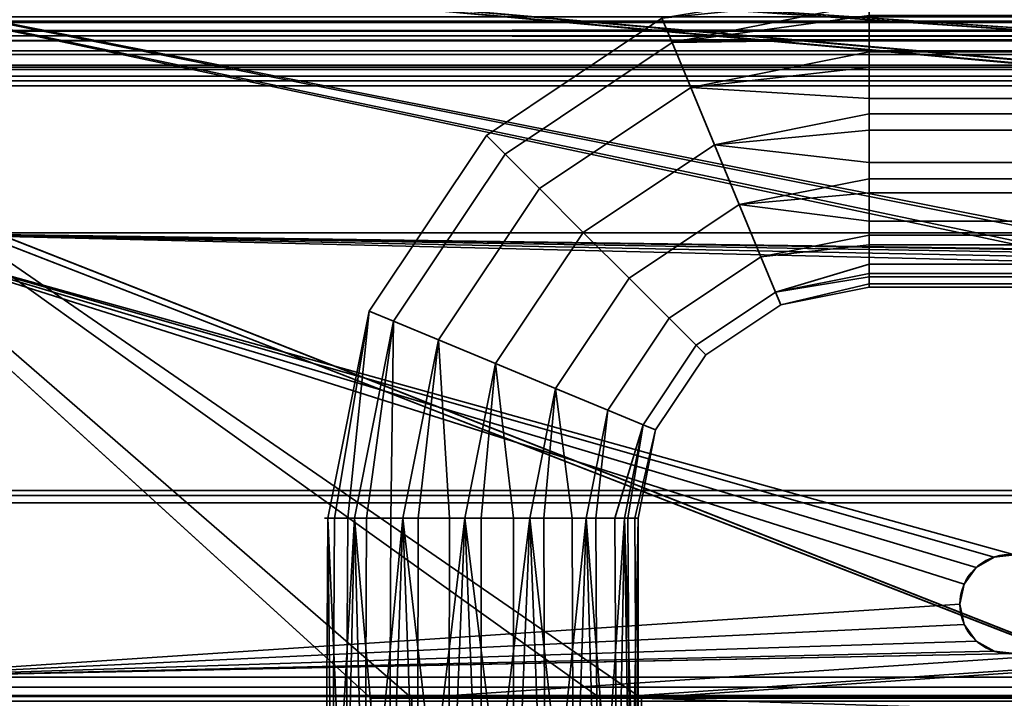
# Model space of a CAD drawing. Header units: millimetres. Extents: x -527 to 5177, y -116 to 161.
# Tile 426 of 656: x 1156 to 1216, y 35 to 76. Entities that reach past the tile are written whole.
import ezdxf

# ---------------------------------------------------------------- set-up
doc = ezdxf.new("R2010")
doc.units = ezdxf.units.MM
doc.layers.add('151', color=7, linetype='Continuous', true_color=0xffffff)

# ---------------------------------------------------------------- blocks, each defined once
blk = doc.blocks.new('UG_SURFACE_097')
at = {"layer": '151', "color": 35, "linetype": 'Continuous', "lineweight": 35}
for points in [[(1207.5, 78.093, 1101.128), (1207.5, 76.886, 1098.416), (1195.566, 74.512, 1098.416), (1194.951, 75.996, 1102.025)], [(1194.951, 75.996, 1105.975), (1195.566, 74.512, 1109.584), (1207.5, 76.886, 1109.584), (1207.5, 77.285, 1108.687)], [(1195.566, 74.512, 1098.416), (1207.5, 76.886, 1098.416), (1207.5, 76.156, 1097.759)], [(1207.5, 74.68, 1111.57), (1207.5, 76.886, 1109.584), (1195.566, 74.512, 1109.584)], [(1207.5, 76.886, 1109.584), (1207.5, 74.68, 1111.57), (1280.5, 74.68, 1111.57), (1280.5, 76.886, 1109.584)], [(1195.566, 74.512, 1098.416), (1185.448, 67.752, 1098.416), (1184.312, 68.888, 1102.025), (1194.951, 75.996, 1102.025)], [(1194.951, 75.996, 1102.025), (1184.312, 68.888, 1102.025), (1184.312, 68.888, 1105.975), (1194.951, 75.996, 1105.975)], [(1194.951, 75.996, 1105.975), (1184.312, 68.888, 1105.975), (1185.448, 67.752, 1109.584), (1195.566, 74.512, 1109.584)], [(1207.5, 76.156, 1097.759), (1207.5, 73.95, 1095.773), (1196.689, 71.8, 1095.773), (1195.566, 74.512, 1098.416)], [(1207.5, 73.95, 1095.773), (1207.5, 76.156, 1097.759), (1280.5, 76.156, 1097.759), (1280.5, 73.95, 1095.773)], [(1195.566, 74.512, 1109.584), (1196.689, 71.8, 1112.227), (1207.5, 73.95, 1112.227), (1207.5, 74.68, 1111.57)], [(1280.5, 73.95, 1112.227), (1280.5, 74.68, 1111.57), (1207.5, 74.68, 1111.57), (1207.5, 73.95, 1112.227)], [(1196.689, 71.8, 1095.773), (1187.524, 65.676, 1095.773), (1185.448, 67.752, 1098.416), (1195.566, 74.512, 1098.416)], [(1195.566, 74.512, 1109.584), (1185.448, 67.752, 1109.584), (1187.524, 65.676, 1112.227), (1196.689, 71.8, 1112.227)], [(1196.689, 71.8, 1095.773), (1207.5, 73.95, 1095.773), (1207.5, 73.016, 1095.469)], [(1207.5, 71.127, 1113.145), (1207.5, 73.95, 1112.227), (1196.689, 71.8, 1112.227)], [(1280.5, 73.95, 1095.773), (1280.5, 73.016, 1095.469), (1207.5, 73.016, 1095.469), (1207.5, 73.95, 1095.773)], [(1207.5, 73.95, 1112.227), (1207.5, 71.127, 1113.145), (1280.5, 71.127, 1113.145), (1280.5, 73.95, 1112.227)], [(1207.5, 73.016, 1095.469), (1207.5, 70.193, 1094.552), (1198.127, 68.329, 1094.552), (1196.689, 71.8, 1095.773)], [(1207.5, 70.193, 1094.552), (1207.5, 73.016, 1095.469), (1280.5, 73.016, 1095.469), (1280.5, 70.193, 1094.552)], [(1198.127, 68.329, 1094.552), (1190.181, 63.019, 1094.552), (1187.524, 65.676, 1095.773), (1196.689, 71.8, 1095.773)], [(1196.689, 71.8, 1112.227), (1187.524, 65.676, 1112.227), (1190.181, 63.019, 1113.448), (1198.127, 68.329, 1113.448)], [(1196.689, 71.8, 1112.227), (1198.127, 68.329, 1113.448), (1207.5, 70.193, 1113.448), (1207.5, 71.127, 1113.145)], [(1280.5, 70.193, 1113.448), (1280.5, 71.127, 1113.145), (1207.5, 71.127, 1113.145), (1207.5, 70.193, 1113.448)], [(1198.127, 68.329, 1094.552), (1207.5, 70.193, 1094.552), (1207.5, 69.216, 1094.655)], [(1207.5, 67.241, 1113.138), (1207.5, 70.193, 1113.448), (1198.127, 68.329, 1113.448)], [(1280.5, 70.193, 1094.552), (1280.5, 69.216, 1094.655), (1207.5, 69.216, 1094.655), (1207.5, 70.193, 1094.552)], [(1207.5, 70.193, 1113.448), (1207.5, 67.241, 1113.138), (1280.5, 67.241, 1113.138), (1280.5, 70.193, 1113.448)], [(1207.5, 69.216, 1094.655), (1207.5, 66.264, 1094.965), (1199.63, 64.699, 1094.965), (1198.127, 68.329, 1094.552)], [(1207.5, 66.264, 1094.965), (1207.5, 69.216, 1094.655), (1280.5, 69.216, 1094.655), (1280.5, 66.264, 1094.965)], [(1185.448, 67.752, 1098.416), (1178.688, 57.634, 1098.416), (1177.204, 58.249, 1102.025), (1184.312, 68.888, 1102.025)], [(1184.312, 68.888, 1102.025), (1177.204, 58.249, 1102.025), (1177.204, 58.249, 1105.975), (1184.312, 68.888, 1105.975)], [(1184.312, 68.888, 1105.975), (1177.204, 58.249, 1105.975), (1178.688, 57.634, 1109.584), (1185.448, 67.752, 1109.584)], [(1199.63, 64.699, 1094.965), (1192.959, 60.241, 1094.965), (1190.181, 63.019, 1094.552), (1198.127, 68.329, 1094.552)], [(1198.127, 68.329, 1113.448), (1190.181, 63.019, 1113.448), (1192.959, 60.241, 1113.035), (1199.63, 64.699, 1113.035)], [(1198.127, 68.329, 1113.448), (1199.63, 64.699, 1113.035), (1207.5, 66.264, 1113.035), (1207.5, 67.241, 1113.138)], [(1187.524, 65.676, 1095.773), (1181.4, 56.511, 1095.773), (1178.688, 57.634, 1098.416), (1185.448, 67.752, 1098.416)], [(1185.448, 67.752, 1109.584), (1178.688, 57.634, 1109.584), (1181.4, 56.511, 1112.227), (1187.524, 65.676, 1112.227)], [(1280.5, 66.264, 1113.035), (1280.5, 67.241, 1113.138), (1207.5, 67.241, 1113.138), (1207.5, 66.264, 1113.035)], [(1199.63, 64.699, 1094.965), (1207.5, 66.264, 1094.965), (1207.5, 65.414, 1095.456)], [(1207.5, 63.694, 1111.551), (1207.5, 66.264, 1113.035), (1199.63, 64.699, 1113.035)], [(1280.5, 66.264, 1094.965), (1280.5, 65.414, 1095.456), (1207.5, 65.414, 1095.456), (1207.5, 66.264, 1094.965)], [(1207.5, 66.264, 1113.035), (1207.5, 63.694, 1111.551), (1280.5, 63.694, 1111.551), (1280.5, 66.264, 1113.035)], [(1190.181, 63.019, 1094.552), (1184.871, 55.073, 1094.552), (1181.4, 56.511, 1095.773), (1187.524, 65.676, 1095.773)], [(1187.524, 65.676, 1112.227), (1181.4, 56.511, 1112.227), (1184.871, 55.073, 1113.448), (1190.181, 63.019, 1113.448)], [(1207.5, 65.414, 1095.456), (1207.5, 62.843, 1096.94), (1200.94, 61.538, 1096.94), (1199.63, 64.699, 1094.965)], [(1207.5, 62.843, 1096.94), (1207.5, 65.414, 1095.456), (1280.5, 65.414, 1095.456), (1280.5, 62.843, 1096.94)], [(1200.94, 61.538, 1096.94), (1195.378, 57.822, 1096.94), (1192.959, 60.241, 1094.965), (1199.63, 64.699, 1094.965)], [(1199.63, 64.699, 1113.035), (1192.959, 60.241, 1113.035), (1195.378, 57.822, 1111.06), (1200.94, 61.538, 1111.06)], [(1199.63, 64.699, 1113.035), (1200.94, 61.538, 1111.06), (1207.5, 62.843, 1111.06), (1207.5, 63.694, 1111.551)], [(1280.5, 62.843, 1111.06), (1280.5, 63.694, 1111.551), (1207.5, 63.694, 1111.551), (1207.5, 62.843, 1111.06)], [(1192.959, 60.241, 1094.965), (1188.501, 53.57, 1094.965), (1184.871, 55.073, 1094.552), (1190.181, 63.019, 1094.552)], [(1190.181, 63.019, 1113.448), (1184.871, 55.073, 1113.448), (1188.501, 53.57, 1113.035), (1192.959, 60.241, 1113.035)], [(1200.94, 61.538, 1096.94), (1207.5, 62.843, 1096.94), (1207.5, 62.266, 1097.735)], [(1207.5, 61.099, 1108.659), (1207.5, 62.843, 1111.06), (1200.94, 61.538, 1111.06), (1201.828, 59.393, 1107.864)], [(1207.5, 62.843, 1111.06), (1207.5, 61.099, 1108.659), (1280.5, 61.099, 1108.659), (1280.5, 62.843, 1111.06)], [(1280.5, 62.843, 1096.94), (1280.5, 62.266, 1097.735), (1207.5, 62.266, 1097.735), (1207.5, 62.843, 1096.94)], [(1207.5, 62.266, 1097.735), (1207.5, 60.521, 1100.136), (1201.828, 59.393, 1100.136), (1200.94, 61.538, 1096.94)], [(1207.5, 60.521, 1100.136), (1207.5, 62.266, 1097.735), (1280.5, 62.266, 1097.735), (1280.5, 60.521, 1100.136)], [(1201.828, 59.393, 1100.136), (1197.02, 56.18, 1100.136), (1195.378, 57.822, 1096.94), (1200.94, 61.538, 1096.94)], [(1200.94, 61.538, 1111.06), (1195.378, 57.822, 1111.06), (1197.02, 56.18, 1107.864), (1201.828, 59.393, 1107.864)], [(1201.828, 59.393, 1107.864), (1207.5, 60.521, 1107.864), (1207.5, 61.099, 1108.659)], [(1280.5, 60.521, 1107.864), (1280.5, 61.099, 1108.659), (1207.5, 61.099, 1108.659), (1207.5, 60.521, 1107.864)], [(1201.828, 59.393, 1100.136), (1207.5, 60.521, 1100.136), (1207.5, 60.317, 1101.097)], [(1207.5, 59.904, 1104.961), (1207.5, 60.521, 1107.864), (1201.828, 59.393, 1107.864), (1202.142, 58.634, 1104)], [(1207.5, 60.317, 1101.097), (1207.5, 59.7, 1104), (1202.142, 58.634, 1104), (1201.828, 59.393, 1100.136)], [(1207.5, 60.521, 1107.864), (1207.5, 59.904, 1104.961), (1280.5, 59.904, 1104.961), (1280.5, 60.521, 1107.864)], [(1280.5, 60.521, 1100.136), (1280.5, 60.317, 1101.097), (1207.5, 60.317, 1101.097), (1207.5, 60.521, 1100.136)], [(1207.5, 59.7, 1104), (1207.5, 60.317, 1101.097), (1280.5, 60.317, 1101.097), (1280.5, 59.7, 1104)], [(1195.378, 57.822, 1096.94), (1191.662, 52.26, 1096.94), (1188.501, 53.57, 1094.965), (1192.959, 60.241, 1094.965)], [(1192.959, 60.241, 1113.035), (1188.501, 53.57, 1113.035), (1191.662, 52.26, 1111.06), (1195.378, 57.822, 1111.06)], [(1202.142, 58.634, 1104), (1207.5, 59.7, 1104), (1207.5, 59.904, 1104.961)], [(1280.5, 59.7, 1104), (1280.5, 59.904, 1104.961), (1207.5, 59.904, 1104.961), (1207.5, 59.7, 1104)], [(1202.142, 58.634, 1104), (1197.6, 55.599, 1104), (1197.02, 56.18, 1100.136), (1201.828, 59.393, 1100.136)], [(1201.828, 59.393, 1107.864), (1197.02, 56.18, 1107.864), (1197.6, 55.599, 1104), (1202.142, 58.634, 1104)], [(1177.204, 58.249, 1105.975), (1174.708, 45.7, 1105.975), (1175.915, 45.7, 1108.687)], [(1177.204, 58.249, 1105.975), (1177.204, 58.249, 1102.025), (1174.708, 45.7, 1102.025), (1174.708, 45.7, 1104.993)], [(1175.107, 45.7, 1101.128), (1174.708, 45.7, 1102.025), (1177.204, 58.249, 1102.025)], [(1174.708, 45.7, 1104.993), (1174.708, 45.7, 1105.975), (1177.204, 58.249, 1105.975)], [(1177.204, 58.249, 1102.025), (1178.688, 57.634, 1098.416), (1176.314, 45.7, 1098.416), (1175.107, 45.7, 1101.128)], [(1175.915, 45.7, 1108.687), (1176.314, 45.7, 1109.584), (1178.688, 57.634, 1109.584), (1177.204, 58.249, 1105.975)], [(1178.688, 57.634, 1109.584), (1176.314, 45.7, 1109.584), (1178.52, 45.7, 1111.57)], [(1177.044, 45.7, 1097.759), (1176.314, 45.7, 1098.416), (1178.688, 57.634, 1098.416)], [(1178.688, 57.634, 1098.416), (1181.4, 56.511, 1095.773), (1179.25, 45.7, 1095.773), (1177.044, 45.7, 1097.759)], [(1178.52, 45.7, 1111.57), (1179.25, 45.7, 1112.227), (1181.4, 56.511, 1112.227), (1178.688, 57.634, 1109.584)], [(1197.02, 56.18, 1100.136), (1193.807, 51.372, 1100.136), (1191.662, 52.26, 1096.94), (1195.378, 57.822, 1096.94)], [(1195.378, 57.822, 1111.06), (1191.662, 52.26, 1111.06), (1193.807, 51.372, 1107.864), (1197.02, 56.18, 1107.864)], [(1181.4, 56.511, 1112.227), (1179.25, 45.7, 1112.227), (1182.073, 45.7, 1113.145)], [(1180.184, 45.7, 1095.469), (1179.25, 45.7, 1095.773), (1181.4, 56.511, 1095.773)], [(1181.4, 56.511, 1095.773), (1184.871, 55.073, 1094.552), (1183.007, 45.7, 1094.552), (1180.184, 45.7, 1095.469)], [(1182.073, 45.7, 1113.145), (1183.007, 45.7, 1113.448), (1184.871, 55.073, 1113.448), (1181.4, 56.511, 1112.227)], [(1197.6, 55.599, 1104), (1194.566, 51.058, 1104), (1193.807, 51.372, 1100.136), (1197.02, 56.18, 1100.136)], [(1197.02, 56.18, 1107.864), (1193.807, 51.372, 1107.864), (1194.566, 51.058, 1104), (1197.6, 55.599, 1104)], [(1184.871, 55.073, 1113.448), (1183.007, 45.7, 1113.448), (1185.959, 45.7, 1113.138)], [(1183.984, 45.7, 1094.655), (1183.007, 45.7, 1094.552), (1184.871, 55.073, 1094.552)], [(1184.871, 55.073, 1094.552), (1188.501, 53.57, 1094.965), (1186.936, 45.7, 1094.965), (1183.984, 45.7, 1094.655)], [(1185.959, 45.7, 1113.138), (1186.936, 45.7, 1113.035), (1188.501, 53.57, 1113.035), (1184.871, 55.073, 1113.448)], [(1188.501, 53.57, 1113.035), (1186.936, 45.7, 1113.035), (1189.506, 45.7, 1111.551)], [(1187.786, 45.7, 1095.456), (1186.936, 45.7, 1094.965), (1188.501, 53.57, 1094.965)], [(1188.501, 53.57, 1094.965), (1191.662, 52.26, 1096.94), (1190.357, 45.7, 1096.94), (1187.786, 45.7, 1095.456)], [(1189.506, 45.7, 1111.551), (1190.357, 45.7, 1111.06), (1191.662, 52.26, 1111.06), (1188.501, 53.57, 1113.035)], [(1193.807, 51.372, 1107.864), (1191.662, 52.26, 1111.06), (1190.357, 45.7, 1111.06), (1192.101, 45.7, 1108.659)], [(1190.934, 45.7, 1097.735), (1190.357, 45.7, 1096.94), (1191.662, 52.26, 1096.94)], [(1191.662, 52.26, 1096.94), (1193.807, 51.372, 1100.136), (1192.679, 45.7, 1100.136), (1190.934, 45.7, 1097.735)], [(1192.101, 45.7, 1108.659), (1192.679, 45.7, 1107.864), (1193.807, 51.372, 1107.864)], [(1194.566, 51.058, 1104), (1193.807, 51.372, 1107.864), (1192.679, 45.7, 1107.864), (1193.296, 45.7, 1104.961)], [(1192.883, 45.7, 1101.097), (1192.679, 45.7, 1100.136), (1193.807, 51.372, 1100.136)], [(1193.807, 51.372, 1100.136), (1194.566, 51.058, 1104), (1193.5, 45.7, 1104), (1192.883, 45.7, 1101.097)], [(1193.296, 45.7, 1104.961), (1193.5, 45.7, 1104), (1194.566, 51.058, 1104)], [(1174.708, 45.7, 1105.975), (1174.552, 21.7, 1104.993), (1175.773, 21.7, 1108.75)], [(1174.552, 21.7, 1104.993), (1174.708, 45.7, 1104.993), (1174.708, 45.7, 1102.025)], [(1174.708, 45.7, 1102.025), (1174.965, 21.7, 1101.064), (1174.552, 21.7, 1104.993)], [(1174.708, 45.7, 1105.975), (1174.708, 45.7, 1104.993), (1174.552, 21.7, 1104.993)], [(1175.773, 21.7, 1108.75), (1175.915, 45.7, 1108.687), (1174.708, 45.7, 1105.975)], [(1174.708, 45.7, 1102.025), (1175.107, 45.7, 1101.128), (1174.965, 21.7, 1101.064)], [(1174.965, 21.7, 1101.064), (1175.107, 45.7, 1101.128), (1176.314, 45.7, 1098.416)], [(1176.314, 45.7, 1098.416), (1176.94, 21.7, 1097.643), (1174.965, 21.7, 1101.064)], [(1176.314, 45.7, 1109.584), (1175.773, 21.7, 1108.75), (1178.416, 21.7, 1111.686)], [(1176.314, 45.7, 1109.584), (1175.915, 45.7, 1108.687), (1175.773, 21.7, 1108.75)], [(1178.416, 21.7, 1111.686), (1178.52, 45.7, 1111.57), (1176.314, 45.7, 1109.584)], [(1176.314, 45.7, 1098.416), (1177.044, 45.7, 1097.759), (1176.94, 21.7, 1097.643)], [(1176.94, 21.7, 1097.643), (1177.044, 45.7, 1097.759), (1179.25, 45.7, 1095.773)], [(1179.25, 45.7, 1095.773), (1180.136, 21.7, 1095.321), (1176.94, 21.7, 1097.643)], [(1179.25, 45.7, 1112.227), (1178.416, 21.7, 1111.686), (1182.025, 21.7, 1113.292)], [(1179.25, 45.7, 1112.227), (1178.52, 45.7, 1111.57), (1178.416, 21.7, 1111.686)], [(1182.025, 21.7, 1113.292), (1182.073, 45.7, 1113.145), (1179.25, 45.7, 1112.227)], [(1179.25, 45.7, 1095.773), (1180.184, 45.7, 1095.469), (1180.136, 21.7, 1095.321)], [(1180.136, 21.7, 1095.321), (1180.184, 45.7, 1095.469), (1183.007, 45.7, 1094.552)], [(1183.007, 45.7, 1094.552), (1184, 21.7, 1094.5), (1180.136, 21.7, 1095.321)], [(1183.007, 45.7, 1113.448), (1182.025, 21.7, 1113.292), (1185.975, 21.7, 1113.292)], [(1183.007, 45.7, 1113.448), (1182.073, 45.7, 1113.145), (1182.025, 21.7, 1113.292)], [(1185.975, 21.7, 1113.292), (1185.959, 45.7, 1113.138), (1183.007, 45.7, 1113.448)], [(1183.007, 45.7, 1094.552), (1183.984, 45.7, 1094.655), (1184, 21.7, 1094.5)], [(1184, 21.7, 1094.5), (1183.984, 45.7, 1094.655), (1186.936, 45.7, 1094.965)], [(1186.936, 45.7, 1094.965), (1187.864, 21.7, 1095.321), (1184, 21.7, 1094.5)], [(1186.936, 45.7, 1113.035), (1185.959, 45.7, 1113.138), (1185.975, 21.7, 1113.292)], [(1186.936, 45.7, 1113.035), (1185.975, 21.7, 1113.292), (1189.584, 21.7, 1111.686)], [(1189.584, 21.7, 1111.686), (1189.506, 45.7, 1111.551), (1186.936, 45.7, 1113.035)], [(1186.936, 45.7, 1094.965), (1187.786, 45.7, 1095.456), (1187.864, 21.7, 1095.321)], [(1187.864, 21.7, 1095.321), (1187.786, 45.7, 1095.456), (1190.357, 45.7, 1096.94)], [(1190.357, 45.7, 1096.94), (1191.06, 21.7, 1097.643), (1187.864, 21.7, 1095.321)], [(1190.357, 45.7, 1111.06), (1189.506, 45.7, 1111.551), (1189.584, 21.7, 1111.686)], [(1190.357, 45.7, 1111.06), (1189.584, 21.7, 1111.686), (1192.227, 21.7, 1108.75)], [(1192.227, 21.7, 1108.75), (1192.101, 45.7, 1108.659), (1190.357, 45.7, 1111.06)], [(1190.357, 45.7, 1096.94), (1190.934, 45.7, 1097.735), (1191.06, 21.7, 1097.643)], [(1191.06, 21.7, 1097.643), (1190.934, 45.7, 1097.735), (1192.679, 45.7, 1100.136)], [(1192.679, 45.7, 1100.136), (1193.035, 21.7, 1101.064), (1191.06, 21.7, 1097.643)], [(1192.679, 45.7, 1107.864), (1192.101, 45.7, 1108.659), (1192.227, 21.7, 1108.75)], [(1192.679, 45.7, 1107.864), (1192.227, 21.7, 1108.75), (1193.448, 21.7, 1104.993)], [(1193.448, 21.7, 1104.993), (1193.296, 45.7, 1104.961), (1192.679, 45.7, 1107.864)], [(1192.679, 45.7, 1100.136), (1192.883, 45.7, 1101.097), (1193.035, 21.7, 1101.064)], [(1193.035, 21.7, 1101.064), (1192.883, 45.7, 1101.097), (1193.5, 45.7, 1104)], [(1193.5, 45.7, 1104), (1193.5, 21.7, 1104), (1193.035, 21.7, 1101.064)], [(1193.5, 45.7, 1104), (1193.296, 45.7, 1104.961), (1193.448, 21.7, 1104.993)], [(1193.448, 21.7, 1104.993), (1193.5, 21.7, 1104), (1193.5, 45.7, 1104)]]:
    blk.add_3dface(points, dxfattribs=at)
blk = doc.blocks.new('UG_SURFACE_119')
at = {"layer": '151', "color": 252, "linetype": 'Continuous', "lineweight": 35}
for points in [[(1875.234, 75.799, 2020.484), (1124.766, 75.799, 2020.484), (1124.098, 76.798, 2021.152), (1875.902, 76.798, 2021.152)], [(1877.475, 76.08, 2022.725), (1122.525, 76.08, 2022.725), (1123.037, 75.737, 2022.213), (1876.963, 75.737, 2022.213)], [(1124.941, 75.221, 2020.309), (1124.766, 75.799, 2020.484), (1875.234, 75.799, 2020.484)], [(1124.941, 75.221, 2020.309), (1875.234, 75.799, 2020.484), (1875.059, 75.221, 2020.309)], [(1876.963, 75.737, 2022.213), (1123.037, 75.737, 2022.213), (1123.38, 75.225, 2021.87), (1876.62, 75.225, 2021.87)], [(1876.53, 74.928, 2021.78), (1123.38, 75.225, 2021.87), (1123.47, 74.928, 2021.78)], [(1876.53, 74.928, 2021.78), (1876.62, 75.225, 2021.87), (1123.38, 75.225, 2021.87)], [(1875.059, 75.221, 2020.309), (1125, 74.62, 2020.25), (1124.941, 75.221, 2020.309)], [(1875.059, 75.221, 2020.309), (1875, 74.62, 2020.25), (1125, 74.62, 2020.25)], [(1123.47, 74.928, 2021.78), (1876.5, 74.62, 2021.75), (1876.53, 74.928, 2021.78)], [(1123.47, 74.928, 2021.78), (1123.5, 74.62, 2021.75), (1876.5, 74.62, 2021.75)], [(1876.5, 74.62, 2021.75), (1123.5, 74.62, 2021.75), (1241.5, 28.8, 2021.75), (1253.5, 28.8, 2021.75)], [(1123.5, 74.62, 2021.75), (1123.5, -26.22, 2021.75), (1241.5, 26.8, 2021.75), (1241.5, 28.8, 2021.75)], [(1125, -26.22, 2020.25), (1125, 74.62, 2020.25), (1241.5, 28.8, 2020.25), (1241.5, 26.8, 2020.25)], [(1253.5, 28.8, 2020.25), (1241.5, 28.8, 2020.25), (1125, 74.62, 2020.25), (1875, 74.62, 2020.25)]]:
    blk.add_3dface(points, dxfattribs=at)
blk = doc.blocks.new('UG_SURFACE_132')
at = {"layer": '151', "color": 7, "linetype": 'Continuous', "lineweight": 35}
for points in [[(1858.65, 23.15, 2003.9), (1858.65, 141.15, 2003.9), (1141.35, 141.15, 2003.9), (1141.35, 23.15, 2003.9)], [(1141.5, 23.15, 2003.75), (1141.5, 141.15, 2003.75), (1858.5, 141.15, 2003.75), (1858.5, 23.15, 2003.75)]]:
    blk.add_3dface(points, dxfattribs=at)
blk = doc.blocks.new('UG_SURFACE_133')
at = {"layer": '151', "color": 41, "linetype": 'Continuous', "lineweight": 35}
for points in [[(1858.65, 141.15, 2003.9), (1858.65, 23.15, 2003.9), (1141.35, 23.15, 2003.9), (1141.35, 141.15, 2003.9)], [(1872.5, 31, 2017.75), (1872.5, 83, 2017.75), (1127.5, 83, 2017.75), (1127.5, 31, 2017.75)]]:
    blk.add_3dface(points, dxfattribs=at)
blk = doc.blocks.new('UG_SURFACE_149')
at = {"layer": '151', "color": 252, "linetype": 'Continuous', "lineweight": 35}
for points in [[(1858, 74.014, -9.005), (1858, 73.014, -9.005), (1142, 73.014, -9.005), (1142, 74.014, -9.005)], [(1858, 74.014, -9.005), (1142, 74.014, -9.005), (1142, 74.014, -2.914), (1858, 74.014, -2.914)], [(1142, 73.785, -1.851), (1858, 73.785, -1.851), (1858, 74.014, -2.914), (1142, 74.014, -2.914)], [(1142, 73.138, -0.977), (1858, 73.138, -0.977), (1858, 73.785, -1.851), (1142, 73.785, -1.851)], [(1142, 72.189, -0.447), (1858, 72.189, -0.447), (1858, 73.138, -0.977), (1142, 73.138, -0.977)], [(1858, 73.014, -9.005), (1858, 73.014, -2.914), (1142, 73.014, -2.914), (1142, 73.014, -9.005)], [(1142, 73.014, -2.914), (1858, 73.014, -2.914), (1858, 72.874, -2.263), (1142, 72.874, -2.263)], [(1142, 72.874, -2.263), (1858, 72.874, -2.263), (1858, 72.478, -1.727), (1142, 72.478, -1.727)], [(1142, 72.478, -1.727), (1858, 72.478, -1.727), (1858, 71.896, -1.403), (1142, 71.896, -1.403)], [(1858, 72.189, -0.447), (1142, 72.189, -0.447), (1142, 47.383, 7.137), (1858, 47.383, 7.137)], [(1858, 71.896, -1.403), (1858, 47.091, 6.181), (1142, 47.091, 6.181), (1142, 71.896, -1.403)], [(1142, 46.629, 7.25), (1858, 46.629, 7.25), (1858, 47.383, 7.137), (1142, 47.383, 7.137)], [(1142, 47.091, 6.181), (1858, 47.091, 6.181), (1858, 46.629, 6.25), (1142, 46.629, 6.25)], [(1858, 46.629, 7.25), (1142, 46.629, 7.25), (1142, 19.5, 7.25), (1858, 19.5, 7.25)], [(1858, 46.629, 6.25), (1858, 19.5, 6.25), (1142, 19.5, 6.25), (1142, 46.629, 6.25)]]:
    blk.add_3dface(points, dxfattribs=at)
blk = doc.blocks.new('UG_SURFACE_150')
at = {"layer": '151', "color": 252, "linetype": 'Continuous', "lineweight": 35}
for points in [[(1146, 63, -5.85), (1215.073, 43.353, -5.85), (1216.314, 43.484, -5.85)], [(1216.314, 43.484, -5.85), (1438.314, 58.984, -5.85), (1146, 63, -5.85)], [(1438.314, 58.984, -5.85), (1854, 63, -5.85), (1146, 63, -5.85)], [(1146, 63, -5.85), (1213.993, 42.729, -5.85), (1215.073, 43.353, -5.85)], [(1146, 63, -5.85), (1213.259, 41.72, -5.85), (1213.993, 42.729, -5.85)], [(1213, 40.5, -5.85), (1213.259, 41.72, -5.85), (1146, 63, -5.85), (1146, 36.08, -5.85)], [(1854, 63, -7.35), (1146, 63, -7.35), (1146, 63, -5.85), (1854, 63, -5.85)], [(1146, 63, -7.35), (1438.314, 58.984, -7.35), (1437.073, 58.853, -7.35)], [(1438.314, 58.984, -7.35), (1146, 63, -7.35), (1854, 63, -7.35)], [(1437.073, 58.853, -7.35), (1435.993, 58.229, -7.35), (1146, 63, -7.35)], [(1146, 63, -7.35), (1216.314, 43.484, -7.35), (1215.073, 43.353, -7.35)], [(1216.314, 43.484, -7.35), (1146, 63, -7.35), (1435, 56, -7.35)], [(1215.073, 43.353, -7.35), (1213.993, 42.729, -7.35), (1146, 63, -7.35)], [(1435.993, 58.229, -7.35), (1435.259, 57.22, -7.35), (1146, 63, -7.35)], [(1213.993, 42.729, -7.35), (1213.259, 41.72, -7.35), (1146, 63, -7.35)], [(1213.259, 41.72, -7.35), (1213, 40.5, -7.35), (1146, 36.08, -7.35), (1146, 63, -7.35)], [(1435.259, 57.22, -7.35), (1435, 56, -7.35), (1146, 63, -7.35)], [(1215.073, 43.353, -7.35), (1215.073, 43.353, -5.85), (1213.993, 42.729, -5.85), (1213.993, 42.729, -7.35)], [(1216.314, 43.484, -7.35), (1216.314, 43.484, -5.85), (1215.073, 43.353, -5.85), (1215.073, 43.353, -7.35)], [(1213.993, 42.729, -7.35), (1213.993, 42.729, -5.85), (1213.259, 41.72, -5.85), (1213.259, 41.72, -7.35)], [(1213.259, 41.72, -7.35), (1213.259, 41.72, -5.85), (1213, 40.5, -5.85), (1213, 40.5, -7.35)], [(1146, 36.08, -5.85), (1213.259, 39.28, -5.85), (1213, 40.5, -5.85)], [(1146, 36.08, -7.35), (1213, 40.5, -7.35), (1213.259, 39.28, -7.35)], [(1213, 40.5, -7.35), (1213, 40.5, -5.85), (1213.259, 39.28, -5.85), (1213.259, 39.28, -7.35)], [(1213.993, 38.271, -5.85), (1213.259, 39.28, -5.85), (1146, 36.08, -5.85)], [(1146, 36.08, -7.35), (1213.259, 39.28, -7.35), (1213.993, 38.271, -7.35)], [(1213.259, 39.28, -7.35), (1213.259, 39.28, -5.85), (1213.993, 38.271, -5.85), (1213.993, 38.271, -7.35)], [(1215.073, 37.647, -5.85), (1213.993, 38.271, -5.85), (1146, 36.08, -5.85)], [(1146, 36.08, -7.35), (1213.993, 38.271, -7.35), (1215.073, 37.647, -7.35)], [(1213.993, 38.271, -7.35), (1213.993, 38.271, -5.85), (1215.073, 37.647, -5.85), (1215.073, 37.647, -7.35)], [(1216.314, 37.516, -5.85), (1215.073, 37.647, -5.85), (1146, 36.08, -5.85)], [(1146, 36.08, -7.35), (1215.073, 37.647, -7.35), (1216.314, 37.516, -7.35)], [(1215.073, 37.647, -7.35), (1215.073, 37.647, -5.85), (1216.314, 37.516, -5.85), (1216.314, 37.516, -7.35)], [(1216.314, 37.516, -5.85), (1146, 36.08, -5.85), (1854, 36.08, -5.85)], [(1854, 36.08, -7.35), (1146, 36.08, -7.35), (1216.314, 37.516, -7.35)], [(1146, 35.475, -5.73), (1854, 35.475, -5.73), (1854, 36.08, -5.85), (1146, 36.08, -5.85)], [(1146, 36.08, -7.35), (1854, 36.08, -7.35), (1854, 34.901, -7.116), (1146, 34.901, -7.116)], [(1146, 34.963, -5.387), (1854, 34.963, -5.387), (1854, 35.475, -5.73), (1146, 35.475, -5.73)], [(1146, 34.62, -4.875), (1854, 34.62, -4.875), (1854, 34.963, -5.387), (1146, 34.963, -5.387)], [(1146, 34.901, -7.116), (1854, 34.901, -7.116), (1854, 33.902, -6.448), (1146, 33.902, -6.448)]]:
    blk.add_3dface(points, dxfattribs=at)
blk = doc.blocks.new('UG_SURFACE_164')
at = {"layer": '151', "color": 252, "linetype": 'Continuous', "lineweight": 35}
for points in [[(1874, 81.5, 2020.25), (1126, 81.5, 2020.25), (1177.3, 34.801, 2020.25), (1179.8, 34.801, 2020.25)], [(1126, 81.5, 2020.25), (1126, 30.08, 2020.25), (1177.3, 30.08, 2020.25), (1177.3, 34.801, 2020.25)], [(1126, 81.5, 2018.75), (1191.2, 34.801, 2018.75), (1179.8, 34.801, 2018.75)], [(1179.8, 34.801, 2018.75), (1177.3, 34.801, 2018.75), (1126, 81.5, 2018.75)], [(1126, 81.5, 2018.75), (1345.633, 34.801, 2018.75), (1193.7, 34.801, 2018.75)], [(1193.7, 34.801, 2018.75), (1191.2, 34.801, 2018.75), (1126, 81.5, 2018.75)], [(1126, 81.5, 2018.75), (1359.533, 34.801, 2018.75), (1348.133, 34.801, 2018.75)], [(1126, 81.5, 2018.75), (1640.467, 34.801, 2018.75), (1637.967, 34.801, 2018.75)], [(1348.133, 34.801, 2018.75), (1345.633, 34.801, 2018.75), (1126, 81.5, 2018.75)], [(1126, 81.5, 2018.75), (1651.867, 34.801, 2018.75), (1640.467, 34.801, 2018.75)], [(1637.967, 34.801, 2018.75), (1362.033, 34.801, 2018.75), (1126, 81.5, 2018.75)], [(1362.033, 34.801, 2018.75), (1359.533, 34.801, 2018.75), (1126, 81.5, 2018.75)], [(1126, 81.5, 2018.75), (1808.8, 34.801, 2018.75), (1806.3, 34.801, 2018.75)], [(1177.3, 34.801, 2018.75), (1177.3, 30.08, 2018.75), (1126, 30.08, 2018.75), (1126, 81.5, 2018.75)], [(1126, 81.5, 2018.75), (1820.2, 34.801, 2018.75), (1808.8, 34.801, 2018.75)], [(1806.3, 34.801, 2018.75), (1654.367, 34.801, 2018.75), (1126, 81.5, 2018.75)], [(1654.367, 34.801, 2018.75), (1651.867, 34.801, 2018.75), (1126, 81.5, 2018.75)], [(1126, 81.5, 2018.75), (1874, 81.5, 2018.75), (1822.7, 34.801, 2018.75), (1820.2, 34.801, 2018.75)], [(1874, 81.5, 2020.25), (1179.8, 34.801, 2020.25), (1191.2, 34.801, 2020.25)], [(1874, 81.5, 2020.25), (1191.2, 34.801, 2020.25), (1193.7, 34.801, 2020.25)], [(1193.7, 34.801, 2020.25), (1345.633, 34.801, 2020.25), (1874, 81.5, 2020.25)], [(1177.3, 34.801, 2020.25), (1177.3, 34.801, 2018.75), (1179.8, 34.801, 2018.75), (1179.8, 34.801, 2020.25)], [(1177.3, 30.08, 2018.75), (1177.3, 34.801, 2018.75), (1177.3, 34.801, 2020.25), (1177.3, 30.08, 2020.25)], [(1179.8, 34.801, 2018.75), (1179.8, 33.801, 2018.75), (1179.8, 33.801, 2020.25), (1179.8, 34.801, 2020.25)], [(1179.8, 34.801, 2020.25), (1179.8, 33.801, 2020.25), (1191.2, 33.801, 2020.25), (1191.2, 34.801, 2020.25)], [(1191.2, 34.801, 2018.75), (1191.2, 33.801, 2018.75), (1179.8, 33.801, 2018.75), (1179.8, 34.801, 2018.75)], [(1191.2, 34.801, 2018.75), (1193.7, 34.801, 2018.75), (1193.7, 34.801, 2020.25), (1191.2, 34.801, 2020.25)], [(1191.2, 33.801, 2018.75), (1191.2, 34.801, 2018.75), (1191.2, 34.801, 2020.25), (1191.2, 33.801, 2020.25)], [(1193.7, 30.08, 2020.25), (1193.7, 34.801, 2020.25), (1193.7, 34.801, 2018.75), (1193.7, 30.08, 2018.75)], [(1193.7, 34.801, 2020.25), (1345.633, 30.08, 2020.25), (1345.633, 34.801, 2020.25)], [(1193.7, 34.801, 2020.25), (1193.7, 30.08, 2020.25), (1345.633, 30.08, 2020.25)], [(1345.633, 34.801, 2018.75), (1345.633, 30.08, 2018.75), (1193.7, 30.08, 2018.75), (1193.7, 34.801, 2018.75)]]:
    blk.add_3dface(points, dxfattribs=at)
blk = doc.blocks.new('UG_SURFACE_186')
at = {"layer": '151', "color": 252, "linetype": 'Continuous', "lineweight": 35}
for points in [[(2077, -9.3, 2212.25), (2077, 142.4, 2212.25), (923, 142.4, 2212.25), (923, -9.3, 2212.25)], [(1073, -9.3, 2062.25), (1073, 142.4, 2062.25), (1927, 142.4, 2062.25), (1927, -9.3, 2062.25)]]:
    blk.add_3dface(points, dxfattribs=at)

msp = doc.modelspace()

# ---------------------------------------------------------------- linework, layer by layer
at = {"layer": '151', "color": 251, "linetype": 'Continuous', "lineweight": -3, "true_color": 0x636466}
for p, q in [((1876.5, 74.62, 2021.75), (1123.5, 74.62, 2021.75)), ((1875, 74.62, 2020.25), (1125, 74.62, 2020.25)), ((1858, 74.014, -9.005), (1142, 74.014, -9.005)), ((1858, 74.014, -2.914), (1142, 74.014, -2.914)), ((1858, 73.014, -9.005), (1142, 73.014, -9.005)), ((1858, 73.014, -2.914), (1142, 73.014, -2.914)), ((1858, 72.189, -0.447), (1142, 72.189, -0.447)), ((1858, 71.896, -1.403), (1142, 71.896, -1.403)), ((1146, 63, -5.85), (1854, 63, -5.85)), ((1146, 63, -7.35), (1854, 63, -7.35)), ((1858, 47.383, 7.137), (1142, 47.383, 7.137)), ((1858, 47.091, 6.181), (1142, 47.091, 6.181)), ((1858, 46.629, 6.25), (1142, 46.629, 6.25)), ((1858, 46.629, 7.25), (1142, 46.629, 7.25)), ((1146, 36.08, -5.85), (1854, 36.08, -5.85)), ((1146, 36.08, -7.35), (1854, 36.08, -7.35))]:
    msp.add_line(p, q, dxfattribs=at)
at = {"layer": '151', "color": 251, "linetype": 'Continuous', "lineweight": -3, "true_color": 0x636466, "extrusion": (-1, 0, 0)}
msp.add_circle((-69.2, 1104, -1207.5), 9.5, dxfattribs=at)
at = {"layer": '151', "color": 251, "linetype": 'Continuous', "lineweight": -3, "true_color": 0x636466, "extrusion": (0, -1, 0)}
msp.add_circle((1184, 1104, -45.7), 9.5, dxfattribs=at)
at = {"layer": '151', "color": 251, "linetype": 'Continuous', "lineweight": -3, "true_color": 0x636466}
msp.add_circle((1216, 40.5, -7.35), 3, dxfattribs=at)
at = {"layer": '151', "color": 251, "linetype": 'Continuous', "lineweight": -3, "true_color": 0x636466, "extrusion": (0, 0, -1)}
msp.add_circle((-1216, 40.5, 5.85), 3, dxfattribs=at)

# ---------------------------------------------------------------- block references
at = {"layer": '151', "color": 251, "linetype": 'Continuous', "lineweight": -3, "true_color": 0x636466}
for name in ['UG_SURFACE_132', 'UG_SURFACE_186', 'UG_SURFACE_133', 'UG_SURFACE_119', 'UG_SURFACE_164', 'UG_SURFACE_097', 'UG_SURFACE_149', 'UG_SURFACE_150']:
    msp.add_blockref(name, (0, 0), dxfattribs=at)

doc.saveas('drawing.dxf')
